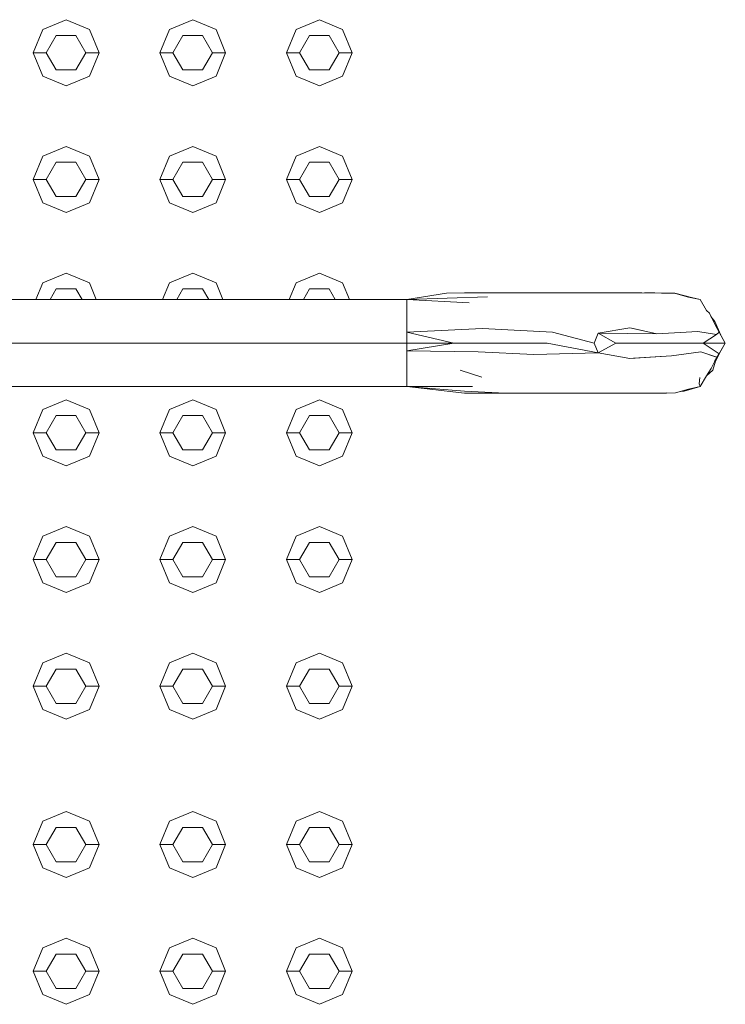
# Model space of a CAD drawing. Header units: millimetres. Extents: x 321 to 585, y -277 to 9.
# Tile 895 of 1056: x 353.262 to 353.797, y -17.687 to -16.941. Entities that reach past the tile are written whole.
import ezdxf

# ---------------------------------------------------------------- set-up
doc = ezdxf.new("R2010")
doc.units = ezdxf.units.MM
doc.header["$MEASUREMENT"] = 0
for name, color, linetype, lineweight in [('IFC-Corrimão-Contorno', 36, 'Continuous', 5), ('IFC-Elemento construtivo genérico-Contorno', 253, 'Continuous', 5), ('IFC-Escada-Contorno', 32, 'Continuous', 5)]:
    doc.layers.add(name, color=color, linetype=linetype, lineweight=lineweight)

msp = doc.modelspace()

# ---------------------------------------------------------------- linework, layer by layer
at = {"layer": 'IFC-Corrimão-Contorno', "color": 7, "lineweight": 5}
for p, q in [((353.55553, -17.15314), (353.58562, -17.14843)), ((353.58562, -17.14843), (353.59903, -17.14809)), ((353.59903, -17.14809), (353.64289, -17.14805)), ((353.64289, -17.14805), (353.68544, -17.14812)), ((353.65191, -17.14807), (353.6555, -17.14805)), ((353.6555, -17.14805), (353.68857, -17.14809)), ((353.68544, -17.14812), (353.71171, -17.14809)), ((353.68857, -17.14809), (353.70016, -17.1481)), ((353.71171, -17.14809), (353.73368, -17.14805)), ((353.73368, -17.14805), (353.74848, -17.14825)), ((353.73555, -17.14808), (353.74336, -17.14806)), ((353.74336, -17.14806), (353.75859, -17.14825)), ((353.74848, -17.14825), (353.75919, -17.14846)), ((353.75859, -17.14825), (353.77123, -17.1517)), ((353.75919, -17.14846), (353.76899, -17.15125)), ((353.14913, -17.15314), (353.55553, -17.15314)), ((353.55553, -17.15314), (353.61663, -17.15107)), ((353.55553, -17.15314), (353.60279, -17.15568)), ((353.76899, -17.15125), (353.77778, -17.15314)), ((353.77123, -17.1517), (353.77778, -17.15314)), ((353.77778, -17.15314), (353.78255, -17.16139)), ((353.77778, -17.15314), (353.78255, -17.1614)), ((353.55553, -17.18614), (353.55553, -17.16139)), ((353.78255, -17.16139), (353.78479, -17.16357)), ((353.78479, -17.16357), (353.78936, -17.17271)), ((353.55553, -17.17788), (353.55553, -17.16964)), ((353.78598, -17.16594), (353.78887, -17.16973)), ((353.78887, -17.16973), (353.79343, -17.18024)), ((353.78936, -17.17271), (353.79207, -17.17788)), ((353.55553, -17.17788), (353.61273, -17.17508)), ((353.55553, -17.17788), (353.59118, -17.18614)), ((353.55553, -17.18614), (353.55553, -17.17788)), ((353.61273, -17.17508), (353.66589, -17.17781)), ((353.66589, -17.17781), (353.69737, -17.18614)), ((353.69737, -17.18614), (353.70034, -17.17872)), ((353.70034, -17.17872), (353.72458, -17.17448)), ((353.70034, -17.17872), (353.71377, -17.18614)), ((353.70034, -17.17872), (353.74485, -17.17913)), ((353.72458, -17.17448), (353.74485, -17.17913)), ((353.74485, -17.17913), (353.77604, -17.1774)), ((353.77604, -17.1774), (353.7901, -17.17977)), ((353.78017, -17.18614), (353.7901, -17.17977)), ((353.7901, -17.17977), (353.79207, -17.17788)), ((353.79207, -17.17788), (353.79231, -17.17766)), ((353.79207, -17.17788), (353.79233, -17.17771)), ((353.79207, -17.17787), (353.79684, -17.18614)), ((353.79207, -17.17788), (353.79684, -17.18614)), ((353.79207, -17.17788), (353.79684, -17.18614)), ((353.79207, -17.17788), (353.79684, -17.18614)), ((353.14913, -17.18614), (353.55553, -17.18614)), ((353.55553, -17.18614), (353.59118, -17.18614)), ((353.55553, -17.19201), (353.59118, -17.18614)), ((353.55553, -17.19201), (353.55553, -17.18614)), ((353.55553, -17.21913), (353.55553, -17.18614)), ((353.59118, -17.18614), (353.62645, -17.18614)), ((353.62645, -17.18614), (353.62682, -17.18614)), ((353.62682, -17.18614), (353.66191, -17.18614)), ((353.66191, -17.18614), (353.70045, -17.19354)), ((353.69737, -17.18614), (353.70045, -17.19354)), ((353.70045, -17.19354), (353.71377, -17.18614)), ((353.71377, -17.18614), (353.73018, -17.18614)), ((353.73018, -17.18614), (353.74684, -17.18614)), ((353.74684, -17.18614), (353.76351, -17.18614)), ((353.76351, -17.18614), (353.78017, -17.18614)), ((353.78017, -17.18614), (353.79207, -17.19439)), ((353.78017, -17.18614), (353.79684, -17.18614)), ((353.79097, -17.19629), (353.79684, -17.18614)), ((353.79207, -17.19439), (353.79684, -17.18614)), ((353.55553, -17.19201), (353.60956, -17.19267)), ((353.55553, -17.19439), (353.55553, -17.19201)), ((353.55553, -17.20263), (353.55553, -17.19439)), ((353.60956, -17.19267), (353.65179, -17.1948)), ((353.65179, -17.1948), (353.70045, -17.19354)), ((353.70045, -17.19354), (353.72458, -17.19779)), ((353.75612, -17.19586), (353.77839, -17.19271)), ((353.77839, -17.19271), (353.79021, -17.19677)), ((353.78871, -17.20021), (353.79207, -17.19439)), ((353.78873, -17.20017), (353.79207, -17.19439)), ((353.7893, -17.19984), (353.79341, -17.19207)), ((353.79041, -17.19684), (353.79207, -17.19439)), ((353.55553, -17.21088), (353.55553, -17.20263)), ((353.72458, -17.19779), (353.75612, -17.19586)), ((353.78615, -17.20529), (353.79041, -17.19684)), ((353.78738, -17.20663), (353.7893, -17.19984)), ((353.79021, -17.19677), (353.79041, -17.19684)), ((353.79029, -17.19748), (353.79097, -17.19629)), ((353.5958, -17.20663), (353.61232, -17.21197)), ((353.78255, -17.21088), (353.78615, -17.20529)), ((353.78255, -17.21088), (353.78738, -17.20663)), ((353.77707, -17.21713), (353.77761, -17.21231)), ((353.77707, -17.21713), (353.77778, -17.21913)), ((353.77778, -17.21913), (353.78256, -17.21087)), ((353.14913, -17.21913), (353.55553, -17.21913)), ((353.55553, -17.21913), (353.60511, -17.21915)), ((353.55553, -17.21913), (353.59916, -17.22248)), ((353.55553, -17.21913), (353.59903, -17.22418)), ((353.59903, -17.22418), (353.62489, -17.2238)), ((353.59903, -17.22418), (353.64289, -17.22422)), ((353.59916, -17.22248), (353.62489, -17.2238)), ((353.64289, -17.22422), (353.68544, -17.22415)), ((353.65191, -17.22421), (353.6555, -17.22422)), ((353.6555, -17.22422), (353.68655, -17.22418)), ((353.68544, -17.22415), (353.71335, -17.22418)), ((353.68655, -17.22418), (353.70006, -17.22417)), ((353.71335, -17.22418), (353.73368, -17.22422)), ((353.73368, -17.22422), (353.74848, -17.22402)), ((353.7344, -17.22421), (353.73773, -17.22422)), ((353.73773, -17.22422), (353.75194, -17.22418)), ((353.74848, -17.22402), (353.75919, -17.22381)), ((353.75194, -17.22418), (353.75237, -17.22394)), ((353.75194, -17.22418), (353.75226, -17.22395)), ((353.75919, -17.22381), (353.76899, -17.22102)), ((353.76285, -17.22277), (353.76568, -17.22248)), ((353.76568, -17.22248), (353.77778, -17.21913)), ((353.76899, -17.22102), (353.77778, -17.21913))]:
    msp.add_line(p, q, dxfattribs=at)
at = {"layer": 'IFC-Elemento construtivo genérico-Contorno', "lineweight": 5}
for p, q in [((353.27946, -16.94846), (353.29713, -16.94114)), ((353.27946, -16.94846), (353.29713, -16.94114)), ((353.29713, -16.94114), (353.31481, -16.94846)), ((353.29713, -16.94114), (353.31481, -16.94846)), ((353.37546, -16.94846), (353.39313, -16.94114)), ((353.37546, -16.94846), (353.39313, -16.94114)), ((353.39313, -16.94114), (353.41081, -16.94846)), ((353.39313, -16.94114), (353.41081, -16.94846)), ((353.47146, -16.94846), (353.48913, -16.94114)), ((353.47146, -16.94846), (353.48913, -16.94114)), ((353.48913, -16.94114), (353.50681, -16.94846)), ((353.48913, -16.94114), (353.50681, -16.94846)), ((353.27213, -16.96614), (353.27946, -16.94846)), ((353.27213, -16.96614), (353.27946, -16.94846)), ((353.31481, -16.94846), (353.32213, -16.96614)), ((353.31481, -16.94846), (353.32213, -16.96614)), ((353.36813, -16.96614), (353.37546, -16.94846)), ((353.36813, -16.96614), (353.37546, -16.94846)), ((353.41081, -16.94846), (353.41813, -16.96614)), ((353.41081, -16.94846), (353.41813, -16.96614)), ((353.46413, -16.96614), (353.47146, -16.94846)), ((353.46413, -16.96614), (353.47146, -16.94846)), ((353.50681, -16.94846), (353.51413, -16.96614)), ((353.50681, -16.94846), (353.51413, -16.96614)), ((353.28213, -16.96614), (353.28963, -16.95315)), ((353.28213, -16.96614), (353.28963, -16.95315)), ((353.28963, -16.95315), (353.30463, -16.95315)), ((353.28963, -16.95315), (353.30463, -16.95315)), ((353.30463, -16.95315), (353.31213, -16.96614)), ((353.30463, -16.95315), (353.31213, -16.96614)), ((353.37813, -16.96614), (353.38563, -16.95315)), ((353.37813, -16.96614), (353.38563, -16.95315)), ((353.38563, -16.95315), (353.40063, -16.95315)), ((353.38563, -16.95315), (353.40063, -16.95315)), ((353.40063, -16.95315), (353.40813, -16.96614)), ((353.40063, -16.95315), (353.40813, -16.96614)), ((353.47413, -16.96614), (353.48163, -16.95315)), ((353.47413, -16.96614), (353.48163, -16.95315)), ((353.48163, -16.95315), (353.49663, -16.95315)), ((353.48163, -16.95315), (353.49663, -16.95315)), ((353.49663, -16.95315), (353.50413, -16.96614)), ((353.49663, -16.95315), (353.50413, -16.96614)), ((353.27213, -16.96614), (353.28213, -16.96614)), ((353.27213, -16.96614), (353.27946, -16.98381)), ((353.27213, -16.96614), (353.28213, -16.96614)), ((353.27213, -16.96614), (353.27946, -16.98381)), ((353.28213, -16.96614), (353.28963, -16.97912)), ((353.28213, -16.96614), (353.28963, -16.97912)), ((353.30463, -16.97912), (353.31213, -16.96614)), ((353.30463, -16.97912), (353.31213, -16.96614)), ((353.31213, -16.96614), (353.32213, -16.96614)), ((353.31213, -16.96614), (353.32213, -16.96614)), ((353.31481, -16.98381), (353.32213, -16.96614)), ((353.31481, -16.98381), (353.32213, -16.96614)), ((353.36813, -16.96614), (353.37813, -16.96614)), ((353.36813, -16.96614), (353.37546, -16.98381)), ((353.36813, -16.96614), (353.37813, -16.96614)), ((353.36813, -16.96614), (353.37546, -16.98381)), ((353.37813, -16.96614), (353.38563, -16.97912)), ((353.37813, -16.96614), (353.38563, -16.97912)), ((353.40063, -16.97912), (353.40813, -16.96614)), ((353.40063, -16.97912), (353.40813, -16.96614)), ((353.40813, -16.96614), (353.41813, -16.96614)), ((353.40813, -16.96614), (353.41813, -16.96614)), ((353.41081, -16.98381), (353.41813, -16.96614)), ((353.41081, -16.98381), (353.41813, -16.96614)), ((353.46413, -16.96614), (353.47413, -16.96614)), ((353.46413, -16.96614), (353.47146, -16.98381)), ((353.46413, -16.96614), (353.47413, -16.96614)), ((353.46413, -16.96614), (353.47146, -16.98381)), ((353.47413, -16.96614), (353.48163, -16.97912)), ((353.47413, -16.96614), (353.48163, -16.97912)), ((353.49663, -16.97912), (353.50413, -16.96614)), ((353.49663, -16.97912), (353.50413, -16.96614)), ((353.50413, -16.96614), (353.51413, -16.96614)), ((353.50413, -16.96614), (353.51413, -16.96614)), ((353.50681, -16.98381), (353.51413, -16.96614)), ((353.50681, -16.98381), (353.51413, -16.96614)), ((353.27946, -16.98381), (353.29713, -16.99114)), ((353.27946, -16.98381), (353.29713, -16.99114)), ((353.28963, -16.97912), (353.30463, -16.97912)), ((353.28963, -16.97912), (353.30463, -16.97912)), ((353.29713, -16.99114), (353.31481, -16.98381)), ((353.29713, -16.99114), (353.31481, -16.98381)), ((353.37546, -16.98381), (353.39313, -16.99114)), ((353.37546, -16.98381), (353.39313, -16.99114)), ((353.38563, -16.97912), (353.40063, -16.97912)), ((353.38563, -16.97912), (353.40063, -16.97912)), ((353.39313, -16.99114), (353.41081, -16.98381)), ((353.39313, -16.99114), (353.41081, -16.98381)), ((353.47146, -16.98381), (353.48913, -16.99114)), ((353.47146, -16.98381), (353.48913, -16.99114)), ((353.48163, -16.97912), (353.49663, -16.97912)), ((353.48163, -16.97912), (353.49663, -16.97912)), ((353.48913, -16.99114), (353.50681, -16.98381)), ((353.48913, -16.99114), (353.50681, -16.98381)), ((353.27946, -17.04446), (353.29713, -17.03713)), ((353.27946, -17.04446), (353.29713, -17.03713)), ((353.29713, -17.03713), (353.31481, -17.04446)), ((353.29713, -17.03713), (353.31481, -17.04446)), ((353.37546, -17.04446), (353.39313, -17.03713)), ((353.37546, -17.04446), (353.39313, -17.03713)), ((353.39313, -17.03713), (353.41081, -17.04446)), ((353.39313, -17.03713), (353.41081, -17.04446)), ((353.47146, -17.04446), (353.48913, -17.03713)), ((353.47146, -17.04446), (353.48913, -17.03713)), ((353.48913, -17.03713), (353.50681, -17.04446)), ((353.48913, -17.03713), (353.50681, -17.04446)), ((353.27213, -17.06213), (353.27946, -17.04446)), ((353.27213, -17.06213), (353.27946, -17.04446)), ((353.31481, -17.04446), (353.32213, -17.06213)), ((353.31481, -17.04446), (353.32213, -17.06213)), ((353.36813, -17.06213), (353.37546, -17.04446)), ((353.36813, -17.06213), (353.37546, -17.04446)), ((353.41081, -17.04446), (353.41813, -17.06213)), ((353.41081, -17.04446), (353.41813, -17.06213)), ((353.46413, -17.06213), (353.47146, -17.04446)), ((353.46413, -17.06213), (353.47146, -17.04446)), ((353.50681, -17.04446), (353.51413, -17.06213)), ((353.50681, -17.04446), (353.51413, -17.06213)), ((353.28213, -17.06213), (353.28963, -17.04914)), ((353.28213, -17.06213), (353.28963, -17.04914)), ((353.28963, -17.04914), (353.30463, -17.04914)), ((353.28963, -17.04914), (353.30463, -17.04914)), ((353.30463, -17.04914), (353.31213, -17.06213)), ((353.30463, -17.04914), (353.31213, -17.06213)), ((353.37813, -17.06213), (353.38563, -17.04914)), ((353.37813, -17.06213), (353.38563, -17.04914)), ((353.38563, -17.04914), (353.40063, -17.04914)), ((353.38563, -17.04914), (353.40063, -17.04914)), ((353.40063, -17.04914), (353.40813, -17.06213)), ((353.40063, -17.04914), (353.40813, -17.06213)), ((353.47413, -17.06213), (353.48163, -17.04914)), ((353.47413, -17.06213), (353.48163, -17.04914)), ((353.48163, -17.04914), (353.49663, -17.04914)), ((353.48163, -17.04914), (353.49663, -17.04914)), ((353.49663, -17.04914), (353.50413, -17.06213)), ((353.49663, -17.04914), (353.50413, -17.06213)), ((353.27213, -17.06213), (353.28213, -17.06213)), ((353.27213, -17.06213), (353.27946, -17.07982)), ((353.27213, -17.06213), (353.28213, -17.06213)), ((353.27213, -17.06213), (353.27946, -17.07982)), ((353.28213, -17.06213), (353.28963, -17.07513)), ((353.28213, -17.06213), (353.28963, -17.07513)), ((353.30463, -17.07513), (353.31213, -17.06213)), ((353.30463, -17.07513), (353.31213, -17.06213)), ((353.31213, -17.06213), (353.32213, -17.06213)), ((353.31213, -17.06213), (353.32213, -17.06213)), ((353.31481, -17.07982), (353.32213, -17.06213)), ((353.31481, -17.07982), (353.32213, -17.06213)), ((353.36813, -17.06213), (353.37813, -17.06213)), ((353.36813, -17.06213), (353.37546, -17.07982)), ((353.36813, -17.06213), (353.37813, -17.06213)), ((353.36813, -17.06213), (353.37546, -17.07982)), ((353.37813, -17.06213), (353.38563, -17.07513)), ((353.37813, -17.06213), (353.38563, -17.07513)), ((353.40063, -17.07513), (353.40813, -17.06213)), ((353.40063, -17.07513), (353.40813, -17.06213)), ((353.40813, -17.06213), (353.41813, -17.06213)), ((353.40813, -17.06213), (353.41813, -17.06213)), ((353.41081, -17.07982), (353.41813, -17.06213)), ((353.41081, -17.07982), (353.41813, -17.06213)), ((353.46413, -17.06213), (353.47413, -17.06213)), ((353.46413, -17.06213), (353.47146, -17.07982)), ((353.46413, -17.06213), (353.47413, -17.06213)), ((353.46413, -17.06213), (353.47146, -17.07982)), ((353.47413, -17.06213), (353.48163, -17.07513)), ((353.47413, -17.06213), (353.48163, -17.07513)), ((353.49663, -17.07513), (353.50413, -17.06213)), ((353.49663, -17.07513), (353.50413, -17.06213)), ((353.50413, -17.06213), (353.51413, -17.06213)), ((353.50413, -17.06213), (353.51413, -17.06213)), ((353.50681, -17.07982), (353.51413, -17.06213)), ((353.50681, -17.07982), (353.51413, -17.06213)), ((353.28963, -17.07513), (353.30463, -17.07513)), ((353.28963, -17.07513), (353.30463, -17.07513)), ((353.38563, -17.07513), (353.40063, -17.07513)), ((353.38563, -17.07513), (353.40063, -17.07513)), ((353.48163, -17.07513), (353.49663, -17.07513)), ((353.48163, -17.07513), (353.49663, -17.07513)), ((353.27946, -17.07982), (353.29713, -17.08713)), ((353.27946, -17.07982), (353.29713, -17.08713)), ((353.29713, -17.08713), (353.31481, -17.07982)), ((353.29713, -17.08713), (353.31481, -17.07982)), ((353.37546, -17.07982), (353.39313, -17.08713)), ((353.37546, -17.07982), (353.39313, -17.08713)), ((353.39313, -17.08713), (353.41081, -17.07982)), ((353.39313, -17.08713), (353.41081, -17.07982)), ((353.47146, -17.07982), (353.48913, -17.08713)), ((353.47146, -17.07982), (353.48913, -17.08713)), ((353.48913, -17.08713), (353.50681, -17.07982)), ((353.48913, -17.08713), (353.50681, -17.07982)), ((353.27946, -17.14046), (353.29713, -17.13314)), ((353.27946, -17.14046), (353.29713, -17.13314)), ((353.29713, -17.13314), (353.31481, -17.14046)), ((353.29713, -17.13314), (353.31481, -17.14046)), ((353.37546, -17.14046), (353.39313, -17.13314)), ((353.37546, -17.14046), (353.39313, -17.13314)), ((353.39313, -17.13314), (353.41081, -17.14046)), ((353.39313, -17.13314), (353.41081, -17.14046)), ((353.47146, -17.14046), (353.48913, -17.13314)), ((353.47146, -17.14046), (353.48913, -17.13314)), ((353.48913, -17.13314), (353.50681, -17.14046)), ((353.48913, -17.13314), (353.50681, -17.14046)), ((353.2742, -17.15314), (353.27946, -17.14046)), ((353.2742, -17.15314), (353.27946, -17.14046)), ((353.31481, -17.14046), (353.32006, -17.15314)), ((353.31481, -17.14046), (353.32006, -17.15314)), ((353.37021, -17.15314), (353.37546, -17.14046)), ((353.37021, -17.15314), (353.37546, -17.14046)), ((353.41081, -17.14046), (353.41606, -17.15314)), ((353.41081, -17.14046), (353.41606, -17.15314)), ((353.46621, -17.15314), (353.47146, -17.14046)), ((353.46621, -17.15314), (353.47146, -17.14046)), ((353.50681, -17.14046), (353.51206, -17.15314)), ((353.50681, -17.14046), (353.51206, -17.15314)), ((353.28502, -17.15314), (353.28963, -17.14515)), ((353.28502, -17.15314), (353.28963, -17.14515)), ((353.28963, -17.14515), (353.30463, -17.14515)), ((353.28963, -17.14515), (353.30463, -17.14515)), ((353.30463, -17.14515), (353.30925, -17.15314)), ((353.30463, -17.14515), (353.30925, -17.15314)), ((353.38102, -17.15314), (353.38563, -17.14515)), ((353.38102, -17.15314), (353.38563, -17.14515)), ((353.38563, -17.14515), (353.40063, -17.14515)), ((353.38563, -17.14515), (353.40063, -17.14515)), ((353.40063, -17.14515), (353.40525, -17.15314)), ((353.40063, -17.14515), (353.40525, -17.15314)), ((353.47702, -17.15314), (353.48163, -17.14515)), ((353.47702, -17.15314), (353.48163, -17.14515)), ((353.48163, -17.14515), (353.49663, -17.14515)), ((353.48163, -17.14515), (353.49663, -17.14515)), ((353.49663, -17.14515), (353.50125, -17.15314)), ((353.49663, -17.14515), (353.50125, -17.15314)), ((353.27946, -17.23646), (353.29713, -17.22913)), ((353.27946, -17.23646), (353.29713, -17.22913)), ((353.29713, -17.22913), (353.31481, -17.23646)), ((353.29713, -17.22913), (353.31481, -17.23646)), ((353.37546, -17.23646), (353.39313, -17.22913)), ((353.37546, -17.23646), (353.39313, -17.22913)), ((353.39313, -17.22913), (353.41081, -17.23646)), ((353.39313, -17.22913), (353.41081, -17.23646)), ((353.47146, -17.23646), (353.48913, -17.22913)), ((353.47146, -17.23646), (353.48913, -17.22913)), ((353.48913, -17.22913), (353.50681, -17.23646)), ((353.48913, -17.22913), (353.50681, -17.23646)), ((353.27213, -17.25413), (353.27946, -17.23646)), ((353.27213, -17.25413), (353.27946, -17.23646)), ((353.31481, -17.23646), (353.32213, -17.25413)), ((353.31481, -17.23646), (353.32213, -17.25413)), ((353.36813, -17.25413), (353.37546, -17.23646)), ((353.36813, -17.25413), (353.37546, -17.23646)), ((353.41081, -17.23646), (353.41813, -17.25413)), ((353.41081, -17.23646), (353.41813, -17.25413)), ((353.46413, -17.25413), (353.47146, -17.23646)), ((353.46413, -17.25413), (353.47146, -17.23646)), ((353.50681, -17.23646), (353.51413, -17.25413)), ((353.50681, -17.23646), (353.51413, -17.25413)), ((353.28213, -17.25413), (353.28963, -17.24114)), ((353.28213, -17.25413), (353.28963, -17.24114)), ((353.28963, -17.24114), (353.30463, -17.24114)), ((353.28963, -17.24114), (353.30463, -17.24114)), ((353.30463, -17.24114), (353.31213, -17.25413)), ((353.30463, -17.24114), (353.31213, -17.25413)), ((353.37813, -17.25413), (353.38563, -17.24114)), ((353.37813, -17.25413), (353.38563, -17.24114)), ((353.38563, -17.24114), (353.40063, -17.24114)), ((353.38563, -17.24114), (353.40063, -17.24114)), ((353.40063, -17.24114), (353.40813, -17.25413)), ((353.40063, -17.24114), (353.40813, -17.25413)), ((353.47413, -17.25413), (353.48163, -17.24114)), ((353.47413, -17.25413), (353.48163, -17.24114)), ((353.48163, -17.24114), (353.49663, -17.24114)), ((353.48163, -17.24114), (353.49663, -17.24114)), ((353.49663, -17.24114), (353.50413, -17.25413)), ((353.49663, -17.24114), (353.50413, -17.25413)), ((353.27213, -17.25413), (353.28213, -17.25413)), ((353.27213, -17.25413), (353.27946, -17.27181)), ((353.27213, -17.25413), (353.28213, -17.25413)), ((353.27213, -17.25413), (353.27946, -17.27181)), ((353.28213, -17.25413), (353.28963, -17.26712)), ((353.28213, -17.25413), (353.28963, -17.26712)), ((353.30463, -17.26712), (353.31213, -17.25413)), ((353.30463, -17.26712), (353.31213, -17.25413)), ((353.31213, -17.25413), (353.32213, -17.25413)), ((353.31213, -17.25413), (353.32213, -17.25413)), ((353.31481, -17.27181), (353.32213, -17.25413)), ((353.31481, -17.27181), (353.32213, -17.25413)), ((353.36813, -17.25413), (353.37813, -17.25413)), ((353.36813, -17.25413), (353.37546, -17.27181)), ((353.36813, -17.25413), (353.37813, -17.25413)), ((353.36813, -17.25413), (353.37546, -17.27181)), ((353.37813, -17.25413), (353.38563, -17.26712)), ((353.37813, -17.25413), (353.38563, -17.26712)), ((353.40063, -17.26712), (353.40813, -17.25413)), ((353.40063, -17.26712), (353.40813, -17.25413)), ((353.40813, -17.25413), (353.41813, -17.25413)), ((353.40813, -17.25413), (353.41813, -17.25413)), ((353.41081, -17.27181), (353.41813, -17.25413)), ((353.41081, -17.27181), (353.41813, -17.25413)), ((353.46413, -17.25413), (353.47413, -17.25413)), ((353.46413, -17.25413), (353.47146, -17.27181)), ((353.46413, -17.25413), (353.47413, -17.25413)), ((353.46413, -17.25413), (353.47146, -17.27181)), ((353.47413, -17.25413), (353.48163, -17.26712)), ((353.47413, -17.25413), (353.48163, -17.26712)), ((353.49663, -17.26712), (353.50413, -17.25413)), ((353.49663, -17.26712), (353.50413, -17.25413)), ((353.50413, -17.25413), (353.51413, -17.25413)), ((353.50413, -17.25413), (353.51413, -17.25413)), ((353.50681, -17.27181), (353.51413, -17.25413)), ((353.50681, -17.27181), (353.51413, -17.25413)), ((353.28963, -17.26712), (353.30463, -17.26712)), ((353.28963, -17.26712), (353.30463, -17.26712)), ((353.38563, -17.26712), (353.40063, -17.26712)), ((353.38563, -17.26712), (353.40063, -17.26712)), ((353.48163, -17.26712), (353.49663, -17.26712)), ((353.48163, -17.26712), (353.49663, -17.26712)), ((353.27946, -17.27181), (353.29713, -17.27913)), ((353.27946, -17.27181), (353.29713, -17.27913)), ((353.29713, -17.27913), (353.31481, -17.27181)), ((353.29713, -17.27913), (353.31481, -17.27181)), ((353.37546, -17.27181), (353.39313, -17.27913)), ((353.37546, -17.27181), (353.39313, -17.27913)), ((353.39313, -17.27913), (353.41081, -17.27181)), ((353.39313, -17.27913), (353.41081, -17.27181)), ((353.47146, -17.27181), (353.48913, -17.27913)), ((353.47146, -17.27181), (353.48913, -17.27913)), ((353.48913, -17.27913), (353.50681, -17.27181)), ((353.48913, -17.27913), (353.50681, -17.27181)), ((353.27946, -17.33245), (353.29713, -17.32514)), ((353.27946, -17.33245), (353.29713, -17.32514)), ((353.29713, -17.32514), (353.31481, -17.33245)), ((353.29713, -17.32514), (353.31481, -17.33245)), ((353.37546, -17.33245), (353.39313, -17.32514)), ((353.37546, -17.33245), (353.39313, -17.32514)), ((353.39313, -17.32514), (353.41081, -17.33245)), ((353.39313, -17.32514), (353.41081, -17.33245)), ((353.47146, -17.33245), (353.48913, -17.32514)), ((353.47146, -17.33245), (353.48913, -17.32514)), ((353.48913, -17.32514), (353.50681, -17.33245)), ((353.48913, -17.32514), (353.50681, -17.33245)), ((353.27213, -17.35014), (353.27946, -17.33245)), ((353.27213, -17.35014), (353.27946, -17.33245)), ((353.31481, -17.33245), (353.32213, -17.35014)), ((353.31481, -17.33245), (353.32213, -17.35014)), ((353.36813, -17.35014), (353.37546, -17.33245)), ((353.36813, -17.35014), (353.37546, -17.33245)), ((353.41081, -17.33245), (353.41813, -17.35014)), ((353.41081, -17.33245), (353.41813, -17.35014)), ((353.46413, -17.35014), (353.47146, -17.33245)), ((353.46413, -17.35014), (353.47146, -17.33245)), ((353.50681, -17.33245), (353.51413, -17.35014)), ((353.50681, -17.33245), (353.51413, -17.35014)), ((353.28213, -17.35014), (353.28963, -17.33714)), ((353.28213, -17.35014), (353.28963, -17.33714)), ((353.28963, -17.33714), (353.30463, -17.33714)), ((353.28963, -17.33714), (353.30463, -17.33714)), ((353.30463, -17.33714), (353.31213, -17.35014)), ((353.30463, -17.33714), (353.31213, -17.35014)), ((353.37813, -17.35014), (353.38563, -17.33714)), ((353.37813, -17.35014), (353.38563, -17.33714)), ((353.38563, -17.33714), (353.40063, -17.33714)), ((353.38563, -17.33714), (353.40063, -17.33714)), ((353.40063, -17.33714), (353.40813, -17.35014)), ((353.40063, -17.33714), (353.40813, -17.35014)), ((353.47413, -17.35014), (353.48163, -17.33714)), ((353.47413, -17.35014), (353.48163, -17.33714)), ((353.48163, -17.33714), (353.49663, -17.33714)), ((353.48163, -17.33714), (353.49663, -17.33714)), ((353.49663, -17.33714), (353.50413, -17.35014)), ((353.49663, -17.33714), (353.50413, -17.35014)), ((353.27213, -17.35014), (353.28213, -17.35014)), ((353.27213, -17.35014), (353.27946, -17.36781)), ((353.27213, -17.35014), (353.28213, -17.35014)), ((353.27213, -17.35014), (353.27946, -17.36781)), ((353.28213, -17.35014), (353.28963, -17.36313)), ((353.28213, -17.35014), (353.28963, -17.36313)), ((353.30463, -17.36313), (353.31213, -17.35014)), ((353.30463, -17.36313), (353.31213, -17.35014)), ((353.31213, -17.35014), (353.32213, -17.35014)), ((353.31213, -17.35014), (353.32213, -17.35014)), ((353.31481, -17.36781), (353.32213, -17.35014)), ((353.31481, -17.36781), (353.32213, -17.35014)), ((353.36813, -17.35014), (353.37813, -17.35014)), ((353.36813, -17.35014), (353.37546, -17.36781)), ((353.36813, -17.35014), (353.37813, -17.35014)), ((353.36813, -17.35014), (353.37546, -17.36781)), ((353.37813, -17.35014), (353.38563, -17.36313)), ((353.37813, -17.35014), (353.38563, -17.36313)), ((353.40063, -17.36313), (353.40813, -17.35014)), ((353.40063, -17.36313), (353.40813, -17.35014)), ((353.40813, -17.35014), (353.41813, -17.35014)), ((353.40813, -17.35014), (353.41813, -17.35014)), ((353.41081, -17.36781), (353.41813, -17.35014)), ((353.41081, -17.36781), (353.41813, -17.35014)), ((353.46413, -17.35014), (353.47413, -17.35014)), ((353.46413, -17.35014), (353.47146, -17.36781)), ((353.46413, -17.35014), (353.47413, -17.35014)), ((353.46413, -17.35014), (353.47146, -17.36781)), ((353.47413, -17.35014), (353.48163, -17.36313)), ((353.47413, -17.35014), (353.48163, -17.36313)), ((353.49663, -17.36313), (353.50413, -17.35014)), ((353.49663, -17.36313), (353.50413, -17.35014)), ((353.50413, -17.35014), (353.51413, -17.35014)), ((353.50413, -17.35014), (353.51413, -17.35014)), ((353.50681, -17.36781), (353.51413, -17.35014)), ((353.50681, -17.36781), (353.51413, -17.35014)), ((353.28963, -17.36313), (353.30463, -17.36313)), ((353.28963, -17.36313), (353.30463, -17.36313)), ((353.38563, -17.36313), (353.40063, -17.36313)), ((353.38563, -17.36313), (353.40063, -17.36313)), ((353.48163, -17.36313), (353.49663, -17.36313)), ((353.48163, -17.36313), (353.49663, -17.36313)), ((353.27946, -17.36781), (353.29713, -17.37514)), ((353.27946, -17.36781), (353.29713, -17.37514)), ((353.29713, -17.37514), (353.31481, -17.36781)), ((353.29713, -17.37514), (353.31481, -17.36781)), ((353.37546, -17.36781), (353.39313, -17.37514)), ((353.37546, -17.36781), (353.39313, -17.37514)), ((353.39313, -17.37514), (353.41081, -17.36781)), ((353.39313, -17.37514), (353.41081, -17.36781)), ((353.47146, -17.36781), (353.48913, -17.37514)), ((353.47146, -17.36781), (353.48913, -17.37514)), ((353.48913, -17.37514), (353.50681, -17.36781)), ((353.48913, -17.37514), (353.50681, -17.36781)), ((353.27946, -17.42846), (353.29713, -17.42114)), ((353.27946, -17.42846), (353.29713, -17.42114)), ((353.29713, -17.42114), (353.31481, -17.42846)), ((353.29713, -17.42114), (353.31481, -17.42846)), ((353.37546, -17.42846), (353.39313, -17.42114)), ((353.37546, -17.42846), (353.39313, -17.42114)), ((353.39313, -17.42114), (353.41081, -17.42846)), ((353.39313, -17.42114), (353.41081, -17.42846)), ((353.47146, -17.42846), (353.48913, -17.42114)), ((353.47146, -17.42846), (353.48913, -17.42114)), ((353.48913, -17.42114), (353.50681, -17.42846)), ((353.48913, -17.42114), (353.50681, -17.42846)), ((353.27213, -17.44614), (353.27946, -17.42846)), ((353.27213, -17.44614), (353.27946, -17.42846)), ((353.28213, -17.44614), (353.28963, -17.43315)), ((353.28213, -17.44614), (353.28963, -17.43315)), ((353.28963, -17.43315), (353.30463, -17.43315)), ((353.28963, -17.43315), (353.30463, -17.43315)), ((353.30463, -17.43315), (353.31213, -17.44614)), ((353.30463, -17.43315), (353.31213, -17.44614)), ((353.31481, -17.42846), (353.32213, -17.44614)), ((353.31481, -17.42846), (353.32213, -17.44614)), ((353.36813, -17.44614), (353.37546, -17.42846)), ((353.36813, -17.44614), (353.37546, -17.42846)), ((353.37813, -17.44614), (353.38563, -17.43315)), ((353.37813, -17.44614), (353.38563, -17.43315)), ((353.38563, -17.43315), (353.40063, -17.43315)), ((353.38563, -17.43315), (353.40063, -17.43315)), ((353.40063, -17.43315), (353.40813, -17.44614)), ((353.40063, -17.43315), (353.40813, -17.44614)), ((353.41081, -17.42846), (353.41813, -17.44614)), ((353.41081, -17.42846), (353.41813, -17.44614)), ((353.46413, -17.44614), (353.47146, -17.42846)), ((353.46413, -17.44614), (353.47146, -17.42846)), ((353.47413, -17.44614), (353.48163, -17.43315)), ((353.47413, -17.44614), (353.48163, -17.43315)), ((353.48163, -17.43315), (353.49663, -17.43315)), ((353.48163, -17.43315), (353.49663, -17.43315)), ((353.49663, -17.43315), (353.50413, -17.44614)), ((353.49663, -17.43315), (353.50413, -17.44614)), ((353.50681, -17.42846), (353.51413, -17.44614)), ((353.50681, -17.42846), (353.51413, -17.44614)), ((353.27213, -17.44614), (353.28213, -17.44614)), ((353.27213, -17.44614), (353.27946, -17.46381)), ((353.27213, -17.44614), (353.28213, -17.44614)), ((353.27213, -17.44614), (353.27946, -17.46381)), ((353.28213, -17.44614), (353.28963, -17.45912)), ((353.28213, -17.44614), (353.28963, -17.45912)), ((353.30463, -17.45912), (353.31213, -17.44614)), ((353.30463, -17.45912), (353.31213, -17.44614)), ((353.31213, -17.44614), (353.32213, -17.44614)), ((353.31213, -17.44614), (353.32213, -17.44614)), ((353.31481, -17.46381), (353.32213, -17.44614)), ((353.31481, -17.46381), (353.32213, -17.44614)), ((353.36813, -17.44614), (353.37813, -17.44614)), ((353.36813, -17.44614), (353.37546, -17.46381)), ((353.36813, -17.44614), (353.37813, -17.44614)), ((353.36813, -17.44614), (353.37546, -17.46381)), ((353.37813, -17.44614), (353.38563, -17.45912)), ((353.37813, -17.44614), (353.38563, -17.45912)), ((353.40063, -17.45912), (353.40813, -17.44614)), ((353.40063, -17.45912), (353.40813, -17.44614)), ((353.40813, -17.44614), (353.41813, -17.44614)), ((353.40813, -17.44614), (353.41813, -17.44614)), ((353.41081, -17.46381), (353.41813, -17.44614)), ((353.41081, -17.46381), (353.41813, -17.44614)), ((353.46413, -17.44614), (353.47413, -17.44614)), ((353.46413, -17.44614), (353.47146, -17.46381)), ((353.46413, -17.44614), (353.47413, -17.44614)), ((353.46413, -17.44614), (353.47146, -17.46381)), ((353.47413, -17.44614), (353.48163, -17.45912)), ((353.47413, -17.44614), (353.48163, -17.45912)), ((353.49663, -17.45912), (353.50413, -17.44614)), ((353.49663, -17.45912), (353.50413, -17.44614)), ((353.50413, -17.44614), (353.51413, -17.44614)), ((353.50413, -17.44614), (353.51413, -17.44614)), ((353.50681, -17.46381), (353.51413, -17.44614)), ((353.50681, -17.46381), (353.51413, -17.44614)), ((353.28963, -17.45912), (353.30463, -17.45912)), ((353.28963, -17.45912), (353.30463, -17.45912)), ((353.38563, -17.45912), (353.40063, -17.45912)), ((353.38563, -17.45912), (353.40063, -17.45912)), ((353.48163, -17.45912), (353.49663, -17.45912)), ((353.48163, -17.45912), (353.49663, -17.45912)), ((353.27946, -17.46381), (353.29713, -17.47114)), ((353.27946, -17.46381), (353.29713, -17.47114)), ((353.29713, -17.47114), (353.31481, -17.46381)), ((353.29713, -17.47114), (353.31481, -17.46381)), ((353.37546, -17.46381), (353.39313, -17.47114)), ((353.37546, -17.46381), (353.39313, -17.47114)), ((353.39313, -17.47114), (353.41081, -17.46381)), ((353.39313, -17.47114), (353.41081, -17.46381)), ((353.47146, -17.46381), (353.48913, -17.47114)), ((353.47146, -17.46381), (353.48913, -17.47114)), ((353.48913, -17.47114), (353.50681, -17.46381)), ((353.48913, -17.47114), (353.50681, -17.46381)), ((353.27946, -17.54846), (353.29713, -17.54114)), ((353.27946, -17.54846), (353.29713, -17.54114)), ((353.29713, -17.54114), (353.31481, -17.54846)), ((353.29713, -17.54114), (353.31481, -17.54846)), ((353.37546, -17.54846), (353.39313, -17.54114)), ((353.37546, -17.54846), (353.39313, -17.54114)), ((353.39313, -17.54114), (353.41081, -17.54846)), ((353.39313, -17.54114), (353.41081, -17.54846)), ((353.47146, -17.54846), (353.48913, -17.54114)), ((353.47146, -17.54846), (353.48913, -17.54114)), ((353.48913, -17.54114), (353.50681, -17.54846)), ((353.48913, -17.54114), (353.50681, -17.54846)), ((353.27213, -17.56614), (353.27946, -17.54846)), ((353.27213, -17.56614), (353.27946, -17.54846)), ((353.28213, -17.56614), (353.28963, -17.55315)), ((353.28213, -17.56614), (353.28963, -17.55315)), ((353.28963, -17.55315), (353.30463, -17.55315)), ((353.28963, -17.55315), (353.30463, -17.55315)), ((353.30463, -17.55315), (353.31213, -17.56614)), ((353.30463, -17.55315), (353.31213, -17.56614)), ((353.31481, -17.54846), (353.32213, -17.56614)), ((353.31481, -17.54846), (353.32213, -17.56614)), ((353.36813, -17.56614), (353.37546, -17.54846)), ((353.36813, -17.56614), (353.37546, -17.54846)), ((353.37813, -17.56614), (353.38563, -17.55315)), ((353.37813, -17.56614), (353.38563, -17.55315)), ((353.38563, -17.55315), (353.40063, -17.55315)), ((353.38563, -17.55315), (353.40063, -17.55315)), ((353.40063, -17.55315), (353.40813, -17.56614)), ((353.40063, -17.55315), (353.40813, -17.56614)), ((353.41081, -17.54846), (353.41813, -17.56614)), ((353.41081, -17.54846), (353.41813, -17.56614)), ((353.46413, -17.56614), (353.47146, -17.54846)), ((353.46413, -17.56614), (353.47146, -17.54846)), ((353.47413, -17.56614), (353.48163, -17.55315)), ((353.47413, -17.56614), (353.48163, -17.55315)), ((353.48163, -17.55315), (353.49663, -17.55315)), ((353.48163, -17.55315), (353.49663, -17.55315)), ((353.49663, -17.55315), (353.50413, -17.56614)), ((353.49663, -17.55315), (353.50413, -17.56614)), ((353.50681, -17.54846), (353.51413, -17.56614)), ((353.50681, -17.54846), (353.51413, -17.56614)), ((353.27213, -17.56614), (353.28213, -17.56614)), ((353.27213, -17.56614), (353.27946, -17.58381)), ((353.27213, -17.56614), (353.28213, -17.56614)), ((353.27213, -17.56614), (353.27946, -17.58381)), ((353.28213, -17.56614), (353.28963, -17.57912)), ((353.28213, -17.56614), (353.28963, -17.57912)), ((353.30463, -17.57912), (353.31213, -17.56614)), ((353.30463, -17.57912), (353.31213, -17.56614)), ((353.31213, -17.56614), (353.32213, -17.56614)), ((353.31213, -17.56614), (353.32213, -17.56614)), ((353.31481, -17.58381), (353.32213, -17.56614)), ((353.31481, -17.58381), (353.32213, -17.56614)), ((353.36813, -17.56614), (353.37813, -17.56614)), ((353.36813, -17.56614), (353.37546, -17.58381)), ((353.36813, -17.56614), (353.37813, -17.56614)), ((353.36813, -17.56614), (353.37546, -17.58381)), ((353.37813, -17.56614), (353.38563, -17.57912)), ((353.37813, -17.56614), (353.38563, -17.57912)), ((353.40063, -17.57912), (353.40813, -17.56614)), ((353.40063, -17.57912), (353.40813, -17.56614)), ((353.40813, -17.56614), (353.41813, -17.56614)), ((353.40813, -17.56614), (353.41813, -17.56614)), ((353.41081, -17.58381), (353.41813, -17.56614)), ((353.41081, -17.58381), (353.41813, -17.56614)), ((353.46413, -17.56614), (353.47413, -17.56614)), ((353.46413, -17.56614), (353.47146, -17.58381)), ((353.46413, -17.56614), (353.47413, -17.56614)), ((353.46413, -17.56614), (353.47146, -17.58381)), ((353.47413, -17.56614), (353.48163, -17.57912)), ((353.47413, -17.56614), (353.48163, -17.57912)), ((353.49663, -17.57912), (353.50413, -17.56614)), ((353.49663, -17.57912), (353.50413, -17.56614)), ((353.50413, -17.56614), (353.51413, -17.56614)), ((353.50413, -17.56614), (353.51413, -17.56614)), ((353.50681, -17.58381), (353.51413, -17.56614)), ((353.50681, -17.58381), (353.51413, -17.56614)), ((353.28963, -17.57912), (353.30463, -17.57912)), ((353.28963, -17.57912), (353.30463, -17.57912)), ((353.38563, -17.57912), (353.40063, -17.57912)), ((353.38563, -17.57912), (353.40063, -17.57912)), ((353.48163, -17.57912), (353.49663, -17.57912)), ((353.48163, -17.57912), (353.49663, -17.57912)), ((353.27946, -17.58381), (353.29713, -17.59114)), ((353.27946, -17.58381), (353.29713, -17.59114)), ((353.29713, -17.59114), (353.31481, -17.58381)), ((353.29713, -17.59114), (353.31481, -17.58381)), ((353.37546, -17.58381), (353.39313, -17.59114)), ((353.37546, -17.58381), (353.39313, -17.59114)), ((353.39313, -17.59114), (353.41081, -17.58381)), ((353.39313, -17.59114), (353.41081, -17.58381)), ((353.47146, -17.58381), (353.48913, -17.59114)), ((353.47146, -17.58381), (353.48913, -17.59114)), ((353.48913, -17.59114), (353.50681, -17.58381)), ((353.48913, -17.59114), (353.50681, -17.58381)), ((353.27946, -17.64446), (353.29713, -17.63713)), ((353.27946, -17.64446), (353.29713, -17.63713)), ((353.29713, -17.63713), (353.31481, -17.64446)), ((353.29713, -17.63713), (353.31481, -17.64446)), ((353.37546, -17.64446), (353.39313, -17.63713)), ((353.37546, -17.64446), (353.39313, -17.63713)), ((353.39313, -17.63713), (353.41081, -17.64446)), ((353.39313, -17.63713), (353.41081, -17.64446)), ((353.47146, -17.64446), (353.48913, -17.63713)), ((353.47146, -17.64446), (353.48913, -17.63713)), ((353.48913, -17.63713), (353.50681, -17.64446)), ((353.48913, -17.63713), (353.50681, -17.64446)), ((353.27213, -17.66213), (353.27946, -17.64446)), ((353.27213, -17.66213), (353.27946, -17.64446)), ((353.28213, -17.66213), (353.28963, -17.64914)), ((353.28213, -17.66213), (353.28963, -17.64914)), ((353.28963, -17.64914), (353.30463, -17.64914)), ((353.28963, -17.64914), (353.30463, -17.64914)), ((353.30463, -17.64914), (353.31213, -17.66213)), ((353.30463, -17.64914), (353.31213, -17.66213)), ((353.31481, -17.64446), (353.32213, -17.66213)), ((353.31481, -17.64446), (353.32213, -17.66213)), ((353.36813, -17.66213), (353.37546, -17.64446)), ((353.36813, -17.66213), (353.37546, -17.64446)), ((353.37813, -17.66213), (353.38563, -17.64914)), ((353.37813, -17.66213), (353.38563, -17.64914)), ((353.38563, -17.64914), (353.40063, -17.64914)), ((353.38563, -17.64914), (353.40063, -17.64914)), ((353.40063, -17.64914), (353.40813, -17.66213)), ((353.40063, -17.64914), (353.40813, -17.66213)), ((353.41081, -17.64446), (353.41813, -17.66213)), ((353.41081, -17.64446), (353.41813, -17.66213)), ((353.46413, -17.66213), (353.47146, -17.64446)), ((353.46413, -17.66213), (353.47146, -17.64446)), ((353.47413, -17.66213), (353.48163, -17.64914)), ((353.47413, -17.66213), (353.48163, -17.64914)), ((353.48163, -17.64914), (353.49663, -17.64914)), ((353.48163, -17.64914), (353.49663, -17.64914)), ((353.49663, -17.64914), (353.50413, -17.66213)), ((353.49663, -17.64914), (353.50413, -17.66213)), ((353.50681, -17.64446), (353.51413, -17.66213)), ((353.50681, -17.64446), (353.51413, -17.66213)), ((353.27213, -17.66213), (353.28213, -17.66213)), ((353.27213, -17.66213), (353.27946, -17.67982)), ((353.27213, -17.66213), (353.28213, -17.66213)), ((353.27213, -17.66213), (353.27946, -17.67982)), ((353.28213, -17.66213), (353.28963, -17.67513)), ((353.28213, -17.66213), (353.28963, -17.67513)), ((353.30463, -17.67513), (353.31213, -17.66213)), ((353.30463, -17.67513), (353.31213, -17.66213)), ((353.31213, -17.66213), (353.32213, -17.66213)), ((353.31213, -17.66213), (353.32213, -17.66213)), ((353.31481, -17.67982), (353.32213, -17.66213)), ((353.31481, -17.67982), (353.32213, -17.66213)), ((353.36813, -17.66213), (353.37813, -17.66213)), ((353.36813, -17.66213), (353.37546, -17.67982)), ((353.36813, -17.66213), (353.37813, -17.66213)), ((353.36813, -17.66213), (353.37546, -17.67982)), ((353.37813, -17.66213), (353.38563, -17.67513)), ((353.37813, -17.66213), (353.38563, -17.67513)), ((353.40063, -17.67513), (353.40813, -17.66213)), ((353.40063, -17.67513), (353.40813, -17.66213)), ((353.40813, -17.66213), (353.41813, -17.66213)), ((353.40813, -17.66213), (353.41813, -17.66213)), ((353.41081, -17.67982), (353.41813, -17.66213)), ((353.41081, -17.67982), (353.41813, -17.66213)), ((353.46413, -17.66213), (353.47413, -17.66213)), ((353.46413, -17.66213), (353.47146, -17.67982)), ((353.46413, -17.66213), (353.47413, -17.66213)), ((353.46413, -17.66213), (353.47146, -17.67982)), ((353.47413, -17.66213), (353.48163, -17.67513)), ((353.47413, -17.66213), (353.48163, -17.67513)), ((353.49663, -17.67513), (353.50413, -17.66213)), ((353.49663, -17.67513), (353.50413, -17.66213)), ((353.50413, -17.66213), (353.51413, -17.66213)), ((353.50413, -17.66213), (353.51413, -17.66213)), ((353.50681, -17.67982), (353.51413, -17.66213)), ((353.50681, -17.67982), (353.51413, -17.66213)), ((353.27946, -17.67982), (353.29713, -17.68713)), ((353.27946, -17.67982), (353.29713, -17.68713)), ((353.28963, -17.67513), (353.30463, -17.67513)), ((353.28963, -17.67513), (353.30463, -17.67513)), ((353.29713, -17.68713), (353.31481, -17.67982)), ((353.29713, -17.68713), (353.31481, -17.67982)), ((353.37546, -17.67982), (353.39313, -17.68713)), ((353.37546, -17.67982), (353.39313, -17.68713)), ((353.38563, -17.67513), (353.40063, -17.67513)), ((353.38563, -17.67513), (353.40063, -17.67513)), ((353.39313, -17.68713), (353.41081, -17.67982)), ((353.39313, -17.68713), (353.41081, -17.67982)), ((353.47146, -17.67982), (353.48913, -17.68713)), ((353.47146, -17.67982), (353.48913, -17.68713)), ((353.48163, -17.67513), (353.49663, -17.67513)), ((353.48163, -17.67513), (353.49663, -17.67513)), ((353.48913, -17.68713), (353.50681, -17.67982)), ((353.48913, -17.68713), (353.50681, -17.67982))]:
    msp.add_line(p, q, dxfattribs=at)
at = {"layer": 'IFC-Escada-Contorno', "color": 7, "lineweight": 5}
for p, q in [((353.55554, -17.15314), (353.58562, -17.14843)), ((353.58562, -17.14843), (353.59903, -17.14809)), ((353.59903, -17.14809), (353.64289, -17.14805)), ((353.64289, -17.14805), (353.68544, -17.14812)), ((353.65191, -17.14806), (353.6555, -17.14805)), ((353.6555, -17.14805), (353.68857, -17.14809)), ((353.68544, -17.14812), (353.71171, -17.14809)), ((353.68857, -17.14809), (353.70016, -17.1481)), ((353.71171, -17.14809), (353.73368, -17.14805)), ((353.73368, -17.14805), (353.74848, -17.14825)), ((353.73555, -17.14808), (353.74336, -17.14806)), ((353.74336, -17.14806), (353.75859, -17.14825)), ((353.74848, -17.14825), (353.75919, -17.14846)), ((353.75859, -17.14825), (353.77123, -17.1517)), ((353.75919, -17.14846), (353.76899, -17.15125)), ((353.14913, -17.15314), (353.55554, -17.15314)), ((353.55554, -17.15314), (353.61663, -17.15107)), ((353.55554, -17.15314), (353.60279, -17.15568)), ((353.55554, -17.18614), (353.55554, -17.15314)), ((353.76899, -17.15125), (353.77778, -17.15314)), ((353.77123, -17.1517), (353.77778, -17.15314)), ((353.77778, -17.15314), (353.78255, -17.16139)), ((353.77778, -17.15314), (353.78255, -17.16139)), ((353.77778, -17.15314), (353.78255, -17.16139)), ((353.77778, -17.15314), (353.78255, -17.16139)), ((353.55554, -17.16964), (353.55554, -17.16139)), ((353.78255, -17.16139), (353.78479, -17.16357)), ((353.78479, -17.16357), (353.78936, -17.17271)), ((353.55554, -17.17788), (353.55554, -17.16964)), ((353.78597, -17.16593), (353.78887, -17.16973)), ((353.78887, -17.16973), (353.79343, -17.18024)), ((353.78936, -17.17271), (353.79207, -17.17788)), ((353.55554, -17.17788), (353.61273, -17.17508)), ((353.55554, -17.17788), (353.59118, -17.18614)), ((353.55554, -17.18614), (353.55554, -17.17788)), ((353.61273, -17.17508), (353.66589, -17.17781)), ((353.66588, -17.17781), (353.69737, -17.18614)), ((353.69737, -17.18614), (353.70034, -17.17872)), ((353.70034, -17.17872), (353.72458, -17.17448)), ((353.70034, -17.17872), (353.71377, -17.18614)), ((353.70034, -17.17872), (353.74485, -17.17913)), ((353.72458, -17.17448), (353.72703, -17.17505)), ((353.72703, -17.17505), (353.74485, -17.17913)), ((353.74485, -17.17913), (353.77604, -17.1774)), ((353.77604, -17.1774), (353.7901, -17.17977)), ((353.78017, -17.18614), (353.7901, -17.17977)), ((353.7901, -17.17977), (353.79207, -17.17788)), ((353.79207, -17.17787), (353.79684, -17.18614)), ((353.79207, -17.17788), (353.79684, -17.18614)), ((353.79207, -17.17788), (353.79684, -17.18614)), ((353.14913, -17.18614), (353.55554, -17.18614)), ((353.55554, -17.19439), (353.55554, -17.18614)), ((353.55554, -17.20263), (353.55554, -17.18614)), ((353.55554, -17.18614), (353.59118, -17.18614)), ((353.55554, -17.19201), (353.59118, -17.18614)), ((353.55554, -17.19201), (353.55554, -17.18614)), ((353.55554, -17.21913), (353.55554, -17.18614)), ((353.59118, -17.18614), (353.62645, -17.18614)), ((353.62645, -17.18614), (353.62682, -17.18614)), ((353.62682, -17.18614), (353.66191, -17.18614)), ((353.66191, -17.18614), (353.70045, -17.19354)), ((353.69737, -17.18614), (353.70045, -17.19354)), ((353.70045, -17.19354), (353.71377, -17.18614)), ((353.71377, -17.18614), (353.73018, -17.18614)), ((353.73018, -17.18614), (353.74684, -17.18614)), ((353.74684, -17.18614), (353.76351, -17.18614)), ((353.76351, -17.18614), (353.78017, -17.18614)), ((353.78017, -17.18614), (353.79207, -17.19439)), ((353.78017, -17.18614), (353.79684, -17.18614)), ((353.79207, -17.19439), (353.79684, -17.18614)), ((353.79207, -17.19439), (353.79684, -17.18614)), ((353.79207, -17.19439), (353.79684, -17.18614)), ((353.55554, -17.19201), (353.60956, -17.19267)), ((353.55554, -17.19439), (353.55554, -17.19201)), ((353.55554, -17.20263), (353.55554, -17.19439)), ((353.60956, -17.19267), (353.65179, -17.1948)), ((353.65179, -17.1948), (353.70045, -17.19354)), ((353.70045, -17.19354), (353.72458, -17.19779)), ((353.75612, -17.19586), (353.77839, -17.19271)), ((353.77839, -17.19271), (353.79041, -17.19684)), ((353.78871, -17.2002), (353.79204, -17.19444)), ((353.78873, -17.20016), (353.79207, -17.19439)), ((353.7893, -17.19984), (353.79341, -17.19207)), ((353.79041, -17.19684), (353.79207, -17.19439)), ((353.79097, -17.19629), (353.79173, -17.19497)), ((353.55554, -17.21088), (353.55554, -17.20263)), ((353.72458, -17.19779), (353.72726, -17.19762)), ((353.72727, -17.19762), (353.75612, -17.19586)), ((353.78615, -17.20529), (353.79041, -17.19684)), ((353.78738, -17.20663), (353.7893, -17.19984)), ((353.78871, -17.20022), (353.79097, -17.19629)), ((353.78996, -17.19805), (353.79097, -17.19629)), ((353.5958, -17.20663), (353.61232, -17.21197)), ((353.78255, -17.21088), (353.78615, -17.20529)), ((353.78255, -17.21088), (353.78738, -17.20663)), ((353.77707, -17.21713), (353.77761, -17.21231)), ((353.77707, -17.21713), (353.77778, -17.21913)), ((353.77778, -17.21913), (353.78256, -17.21086)), ((353.77778, -17.21913), (353.78256, -17.21087)), ((353.77778, -17.21913), (353.78255, -17.21088)), ((353.77778, -17.21913), (353.78255, -17.21088)), ((353.14913, -17.21913), (353.55554, -17.21913)), ((353.55554, -17.21913), (353.60511, -17.21915)), ((353.55554, -17.21913), (353.59916, -17.22248)), ((353.55554, -17.21913), (353.59903, -17.22418)), ((353.59903, -17.22418), (353.62489, -17.2238)), ((353.59903, -17.22418), (353.64289, -17.22422)), ((353.59916, -17.22248), (353.62489, -17.2238)), ((353.64289, -17.22422), (353.68544, -17.22415)), ((353.65191, -17.22421), (353.6555, -17.22422)), ((353.6555, -17.22422), (353.68655, -17.22418)), ((353.68544, -17.22415), (353.71335, -17.22418)), ((353.68655, -17.22418), (353.70006, -17.22417)), ((353.71335, -17.22418), (353.73368, -17.22422)), ((353.73368, -17.22422), (353.74848, -17.22402)), ((353.7344, -17.22421), (353.73773, -17.22422)), ((353.73773, -17.22422), (353.75194, -17.22418)), ((353.74848, -17.22402), (353.75919, -17.22381)), ((353.75194, -17.22418), (353.75237, -17.22394)), ((353.75194, -17.22418), (353.75226, -17.22395)), ((353.75919, -17.22381), (353.76899, -17.22102)), ((353.76285, -17.22277), (353.76568, -17.22248)), ((353.76568, -17.22248), (353.77778, -17.21913)), ((353.76899, -17.22102), (353.77778, -17.21913))]:
    msp.add_line(p, q, dxfattribs=at)

doc.saveas('drawing.dxf')
